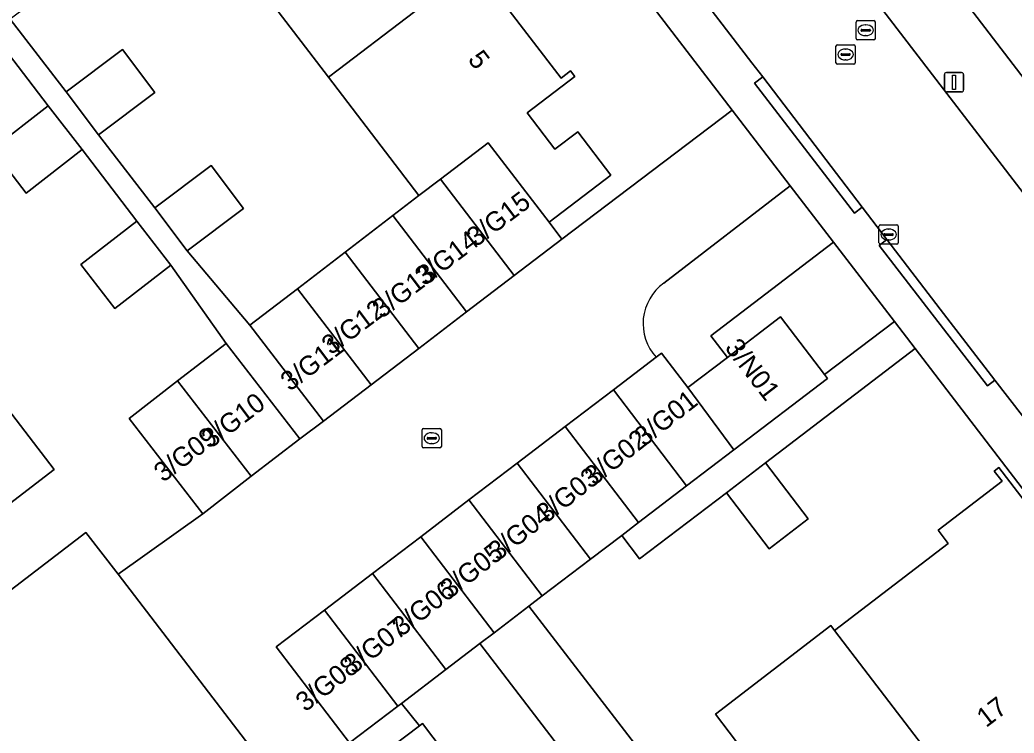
# Model space of a CAD drawing. Extents: x 159352 to 160617, y 385888 to 387323.
# Drawn here: x 160221.8 to 160273.3, y 386562.7 to 386599.7 of the extents above; entities that cross this region are included whole.
import ezdxf

# ---------------------------------------------------------------- set-up
doc = ezdxf.new("R2010")
doc.units = 0
for name, color, linetype in [('IMGEO_Erf', 7, 'Continuous'), ('IMGEO_Groenvoorziening', 7, 'Continuous'), ('IMGEO_Kolk', 7, 'Continuous'), ('IMGEO_Lichtmast', 7, 'Continuous'), ('IMGEO_Pand', 7, 'Continuous'), ('IMGEO_Pand_nummerreeks', 7, 'Continuous'), ('IMGEO_Rijbaan_lokaal_open', 7, 'Continuous'), ('IMGEO_Rioolput', 7, 'Continuous'), ('IMGEO_Voetpad_open', 7, 'Continuous')]:
    doc.layers.add(name, color=color, linetype=linetype)

msp = doc.modelspace()

# ---------------------------------------------------------------- linework, layer by layer
at = {"layer": 'IMGEO_Erf'}
for points in [[(160231.086, 386652.432), (160283.64, 386583.809), (160299.606, 386595.938), (160297.429, 386598.805), (160303.426, 386603.36), (160299.546, 386608.64), (160296.718, 386606.483), (160295.065, 386608.65), (160297.893, 386610.807), (160294.958, 386614.626), (160292.13, 386612.469), (160290.477, 386614.636), (160293.305, 386616.793), (160290.369, 386620.611), (160287.541, 386618.454), (160285.888, 386620.621), (160288.716, 386622.778), (160285.779, 386626.598), (160282.951, 386624.441), (160281.298, 386626.608), (160284.126, 386628.765), (160281.19, 386632.584), (160282.394, 386633.509)], [(160219.61, 386601.925), (160222.53, 386604.122), (160224.21, 386601.89), (160221.29, 386599.693), (160224.192, 386595.931), (160227.112, 386598.129), (160228.792, 386595.896), (160225.872, 386593.699), (160228.791, 386589.916), (160231.711, 386592.114), (160233.391, 386589.881), (160230.471, 386587.684), (160233.72, 386583.823), (160236.188, 386585.718), (160238.656, 386587.613), (160241.123, 386589.508), (160242.48, 386590.55), (160237.787, 386596.687), (160233.188, 386602.701), (160228.588, 386608.715), (160223.989, 386614.729), (160219.389, 386620.743)], [(160233.898, 386546.919), (160236.007, 386548.524), (160230.121, 386556.199), (160224.579, 386551.949), (160214.609, 386564.95), (160225.217, 386573.085), (160226.882, 386570.914), (160231.27, 386574.055), (160227.457, 386578.994), (160229.971, 386580.935), (160232.485, 386582.875), (160229.625, 386586.941), (160226.723, 386584.69), (160224.958, 386586.966), (160227.861, 386589.216), (160225.017, 386592.93), (160222.114, 386590.679), (160220.35, 386592.955), (160223.253, 386595.205), (160220.408, 386598.918)], [(160280.874, 386566.065), (160268.192, 386582.619), (160260.447, 386576.685), (160262.661, 386573.783), (160260.634, 386572.237), (160258.419, 386575.14), (160253.917, 386571.711), (160252.987, 386572.931), (160251.362, 386571.692), (160248.865, 386569.788), (160248.18, 386569.265), (160255.889, 386559.212), (160259.263, 386561.799), (160257.845, 386563.658), (160263.832, 386568.249)], [(160220.515, 386580.312), (160223.564, 386576.349), (160215.716, 386570.313)], [(160263.832, 386568.249), (160264.025, 386567.997), (160269.916, 386572.516), (160269.391, 386573.201), (160272.7, 386575.739), (160272.298, 386576.262), (160272.536, 386576.445), (160278.907, 386568.136)], [(160253.341, 386557.259), (160245.628, 386567.319), (160243.873, 386565.981), (160241.566, 386564.221), (160242.508, 386563.056), (160242.661, 386563.172), (160244.856, 386560.273)]]:
    msp.add_lwpolyline(points, dxfattribs=at)
msp.add_lwpolyline([(160249.885, 386588.294), (160258.72, 386594.981), (160220.652, 386644.616), (160211.32, 386637.22), (160211.574, 386636.878), (160215.335, 386639.754), (160216.715, 386637.95), (160218.068, 386638.985), (160218.331, 386638.641), (160217.942, 386638.343), (160222.371, 386632.552), (160226.971, 386626.537), (160231.571, 386620.523), (160236.17, 386614.509), (160240.771, 386608.493), (160245.371, 386602.479), (160249.843, 386596.631), (160250.337, 386597.009), (160250.556, 386596.724), (160248.086, 386594.835), (160249.525, 386592.953), (160250.71, 386593.859), (160252.428, 386591.612), (160249.223, 386589.161)], close=True, dxfattribs=at)
at = {"layer": 'IMGEO_Groenvoorziening'}
msp.add_lwpolyline([(160254.77, 386582.164), (160255.054, 386582.38), (160256.419, 386580.589), (160258.464, 386582.149), (160257.602, 386583.28), (160263.967, 386588.134), (160261.725, 386591.06), (160255.165, 386586.001)], dxfattribs=at)
msp.add_arc((160256.679, 386583.906), 2.584, 125.8569, 222.3878, dxfattribs=at)
at = {"layer": 'IMGEO_Kolk'}
for p, q in [((160266.324, 386588.102), (160266.324, 386588.954)), ((160266.399, 386589.028), (160267.251, 386589.028)), ((160266.812, 386588.808), (160266.837, 386588.808)), ((160267.325, 386588.954), (160267.325, 386588.102)), ((160266.583, 386588.522), (160266.583, 386588.534)), ((160267.021, 386588.485), (160266.623, 386588.485)), ((160266.626, 386588.571), (160267.024, 386588.571)), ((160266.835, 386588.248), (160266.81, 386588.248)), ((160267.067, 386588.534), (160267.067, 386588.522)), ((160267.251, 386588.028), (160266.399, 386588.028)), ((160242.642, 386577.542), (160242.642, 386578.394)), ((160242.717, 386578.468), (160243.569, 386578.468)), ((160243.643, 386578.394), (160243.643, 386577.542)), ((160242.901, 386577.962), (160242.901, 386577.974)), ((160243.339, 386577.925), (160242.941, 386577.925)), ((160242.944, 386578.011), (160243.342, 386578.011)), ((160243.13, 386578.248), (160243.155, 386578.248)), ((160243.385, 386577.974), (160243.385, 386577.962)), ((160243.569, 386577.468), (160242.717, 386577.468)), ((160243.153, 386577.688), (160243.128, 386577.688))]:
    msp.add_line(p, q, dxfattribs=at)
for points in [[(160266.324, 386588.102), (160266.324, 386588.954)], [(160266.399, 386589.028), (160267.251, 386589.028)], [(160267.325, 386588.954), (160267.325, 386588.102)], [(160267.251, 386588.028), (160266.399, 386588.028)], [(160242.642, 386577.542), (160242.642, 386578.394)], [(160242.717, 386578.468), (160243.569, 386578.468)], [(160243.643, 386578.394), (160243.643, 386577.542)], [(160243.569, 386577.468), (160242.717, 386577.468)]]:
    msp.add_lwpolyline(points, dxfattribs=at)
for centre, radius, start, end in [((160266.401, 386588.952), 0.0765, 91.552, 178.448), ((160266.401, 386588.952), 0.0765, 91.552, 178.448), ((160267.249, 386588.952), 0.0765, 1.552, 88.448), ((160267.249, 386588.952), 0.0765, 1.552, 88.448), ((160266.623, 386588.531), 0.0403, 85.8775, 175.7526), ((160266.62, 386588.521), 0.0366, 178.938, 274.7102), ((160267.024, 386588.528), 0.043, 264.8664, 352.4533), ((160267.028, 386588.533), 0.0386, 1.7309, 96.639), ((160266.401, 386588.104), 0.0765, 181.552, 268.448), ((160266.401, 386588.104), 0.0765, 181.552, 268.448), ((160267.249, 386588.104), 0.0765, 271.552, 358.448), ((160267.249, 386588.104), 0.0765, 271.552, 358.448), ((160242.719, 386578.392), 0.0765, 91.552, 178.448), ((160242.719, 386578.392), 0.0765, 91.552, 178.448), ((160243.567, 386578.392), 0.0765, 1.552, 88.448), ((160243.567, 386578.392), 0.0765, 1.552, 88.448), ((160242.941, 386577.971), 0.0403, 85.8775, 175.7526), ((160242.938, 386577.961), 0.0366, 178.938, 274.7102), ((160243.342, 386577.968), 0.043, 264.8664, 352.4533), ((160243.346, 386577.973), 0.0386, 1.7309, 96.639), ((160242.719, 386577.544), 0.0765, 181.552, 268.448), ((160242.719, 386577.544), 0.0765, 181.552, 268.448), ((160243.567, 386577.544), 0.0765, 271.552, 358.448), ((160243.567, 386577.544), 0.0765, 271.552, 358.448)]:
    msp.add_arc(centre, radius, start, end, dxfattribs=at)
for centre, major_axis, ratio, start_param, end_param in [((160266.811, 386588.528), (-0.387, 0.002), 0.722429, 4.712389, 7.853982), ((160266.836, 386588.528), (-0.39, 0.002), 0.717154, 1.570796, 4.712389), ((160243.129, 386577.968), (-0.387, 0.002), 0.722429, 4.712389, 7.853982), ((160243.154, 386577.968), (-0.39, 0.002), 0.717154, 1.570796, 4.712389)]:
    msp.add_ellipse(centre, major_axis=major_axis, ratio=ratio, start_param=start_param, end_param=end_param, dxfattribs=at)
at = {"layer": 'IMGEO_Lichtmast'}
for p, q in [((160269.716, 386596.022), (160269.716, 386596.822)), ((160269.716, 386596.822), (160269.716, 386596.022)), ((160269.816, 386596.922), (160270.606, 386596.922)), ((160270.606, 386596.922), (160269.816, 386596.922)), ((160270.706, 386596.822), (160270.706, 386596.022)), ((160270.706, 386596.022), (160270.706, 386596.822)), ((160270.606, 386595.922), (160269.816, 386595.922)), ((160269.816, 386595.922), (160270.606, 386595.922))]:
    msp.add_line(p, q, dxfattribs=at)
msp.add_lwpolyline([(160270.136, 386596.797), (160270.286, 386596.797), (160270.286, 386596.047), (160270.136, 386596.047), (160270.136, 386596.797)], dxfattribs=at)
for centre, start, end in [((160269.816, 386596.822), 90, 180), ((160269.816, 386596.822), 90, 180), ((160270.606, 386596.822), 0, 90), ((160270.606, 386596.822), 360, 90), ((160269.816, 386596.022), 180, 270), ((160269.816, 386596.022), 180, 270), ((160270.606, 386596.022), 270, 0), ((160270.606, 386596.022), 270, 0)]:
    msp.add_arc(centre, 0.1, start, end, dxfattribs=at)
at = {"layer": 'IMGEO_Pand'}
for points in [[(160245.371, 386602.479), (160240.771, 386608.493), (160233.692, 386603.081), (160233.188, 386602.701), (160237.787, 386596.687), (160238.291, 386597.066)], [(160243.599, 386591.405), (160246.07, 386593.29), (160249.223, 386589.161), (160252.428, 386591.612), (160250.71, 386593.859), (160249.525, 386592.953), (160248.086, 386594.835), (160250.556, 386596.724), (160250.337, 386597.009), (160249.843, 386596.631), (160245.371, 386602.479), (160238.291, 386597.066), (160237.787, 386596.687), (160242.48, 386590.55)], [(160225.872, 386593.699), (160228.792, 386595.896), (160227.112, 386598.129), (160224.192, 386595.931)], [(160222.114, 386590.679), (160225.017, 386592.93), (160223.253, 386595.205), (160220.35, 386592.955)], [(160249.223, 386589.161), (160246.07, 386593.29), (160243.599, 386591.405), (160247.414, 386586.405), (160249.885, 386588.294)], [(160230.471, 386587.684), (160233.391, 386589.881), (160231.711, 386592.114), (160228.791, 386589.916)], [(160242.48, 386590.55), (160241.123, 386589.508), (160244.943, 386584.515), (160247.414, 386586.405), (160243.599, 386591.405)], [(160226.723, 386584.69), (160229.625, 386586.941), (160227.861, 386589.216), (160224.958, 386586.966)], [(160242.471, 386582.625), (160244.943, 386584.515), (160241.123, 386589.508), (160238.656, 386587.613)], [(160238.656, 386587.613), (160236.188, 386585.718), (160240, 386580.734), (160242.471, 386582.625)], [(160240, 386580.734), (160236.188, 386585.718), (160233.72, 386583.823), (160237.528, 386578.844)], [(160258.806, 386577.369), (160263.657, 386581.068), (160263.499, 386581.275), (160261.226, 386584.255), (160258.464, 386582.149), (160256.419, 386580.589)], [(160236.298, 386577.937), (160232.485, 386582.875), (160229.971, 386580.935), (160233.784, 386575.996)], [(160211.57, 386576.832), (160216.069, 386570.983), (160215.523, 386570.563), (160215.716, 386570.313), (160223.564, 386576.349), (160220.515, 386580.312), (160218.87, 386582.449)], [(160256.419, 386580.589), (160255.054, 386582.38), (160254.77, 386582.164), (160252.558, 386580.477), (160256.354, 386575.499), (160258.806, 386577.369)], [(160233.784, 386575.996), (160229.971, 386580.935), (160227.457, 386578.994), (160231.27, 386574.055)], [(160256.354, 386575.499), (160252.558, 386580.477), (160250.062, 386578.573), (160253.858, 386573.595)], [(160250.062, 386578.573), (160247.565, 386576.669), (160251.362, 386571.692), (160252.987, 386572.931), (160253.858, 386573.595)], [(160251.362, 386571.692), (160247.565, 386576.669), (160245.069, 386574.765), (160248.865, 386569.788)], [(160262.661, 386573.783), (160260.447, 386576.685), (160258.419, 386575.14), (160260.634, 386572.237)], [(160264.025, 386567.997), (160265.755, 386565.712), (160270.897, 386559.008), (160276.704, 386563.461), (160277.131, 386562.905), (160277.441, 386563.142), (160275.165, 386566.11), (160278.26, 386568.484), (160278.668, 386567.953), (160278.907, 386568.136), (160272.536, 386576.445), (160272.298, 386576.262), (160272.7, 386575.739), (160269.391, 386573.201), (160269.916, 386572.516)], [(160245.069, 386574.765), (160242.573, 386572.861), (160246.369, 386567.884), (160248.18, 386569.265), (160248.865, 386569.788)], [(160226.882, 386570.914), (160225.217, 386573.085), (160214.609, 386564.95), (160224.579, 386551.949), (160230.121, 386556.199), (160235.187, 386560.084)], [(160242.573, 386572.861), (160240.077, 386570.958), (160243.873, 386565.981), (160245.628, 386567.319), (160246.369, 386567.884)], [(160241.566, 386564.221), (160243.873, 386565.981), (160240.077, 386570.958), (160237.581, 386569.054), (160241.377, 386564.077)], [(160259.263, 386561.799), (160255.889, 386559.212), (160248.18, 386569.265), (160246.369, 386567.884), (160245.628, 386567.319), (160253.341, 386557.259), (160253.25, 386557.189), (160258.907, 386549.813), (160264.902, 386554.41)], [(160241.377, 386564.077), (160237.581, 386569.054), (160235.085, 386567.15), (160238.881, 386562.173)], [(160265.755, 386565.712), (160264.025, 386567.997), (160263.832, 386568.249), (160257.845, 386563.658), (160259.263, 386561.799), (160264.902, 386554.41), (160270.897, 386559.008)], [(160242.647, 386558.602), (160244.856, 386560.273), (160242.661, 386563.172), (160242.508, 386563.056), (160240.453, 386561.501)]]:
    msp.add_lwpolyline(points, close=True, dxfattribs=at)
at = {"layer": 'IMGEO_Rijbaan_lokaal_open'}
msp.add_lwpolyline([(160284.547, 386576.684), (160282.52, 386579.323), (160280.858, 386581.487), (160278.489, 386584.572), (160269.832, 386595.845), (160254.118, 386616.329), (160247.946, 386624.346), (160242.507, 386620.255), (160242.357, 386620.141), (160246.445, 386614.758), (160259.74, 386597.432), (160260.295, 386596.705), (160265.459, 386589.943), (160266.737, 386588.269), (160269.497, 386584.655), (160272.336, 386580.985), (160275.322, 386577.124), (160281.487, 386569.095), (160282.036, 386568.415), (160293.78, 386553.335), (160293.769, 386553.289), (160301.853, 386542.767), (160307.414, 386546.975), (160292.308, 386566.578)], close=True, dxfattribs=at)
for points in [[(160255.165, 386586.001), (160261.725, 386591.06), (160258.72, 386594.981), (160249.885, 386588.294), (160247.414, 386586.405), (160244.943, 386584.515), (160242.471, 386582.625), (160240, 386580.734), (160237.528, 386578.844), (160236.298, 386577.937), (160233.784, 386575.996), (160231.27, 386574.055), (160226.882, 386570.914), (160235.187, 386560.084)], [(160240.453, 386561.501), (160242.508, 386563.056), (160241.566, 386564.221), (160241.377, 386564.077), (160238.881, 386562.173), (160235.085, 386567.15), (160237.581, 386569.054), (160240.077, 386570.958), (160242.573, 386572.861), (160245.069, 386574.765), (160247.565, 386576.669), (160250.062, 386578.573), (160252.558, 386580.477), (160254.77, 386582.164)]]:
    msp.add_lwpolyline(points, dxfattribs=at)
msp.add_arc((160256.679, 386583.906), 2.584, 125.8569, 222.3878, dxfattribs=at)
at = {"layer": 'IMGEO_Rioolput'}
for p, q in [((160265.133, 386598.694), (160265.133, 386599.546)), ((160265.208, 386599.62), (160266.06, 386599.62)), ((160266.134, 386599.546), (160266.134, 386598.694)), ((160265.392, 386599.114), (160265.392, 386599.126)), ((160265.83, 386599.077), (160265.432, 386599.077)), ((160265.435, 386599.163), (160265.833, 386599.163)), ((160265.621, 386599.4), (160265.646, 386599.4)), ((160265.876, 386599.126), (160265.876, 386599.114)), ((160266.06, 386598.62), (160265.208, 386598.62)), ((160265.644, 386598.84), (160265.619, 386598.84)), ((160264.093, 386597.435), (160264.093, 386598.287)), ((160264.168, 386598.361), (160265.02, 386598.361)), ((160264.581, 386598.141), (160264.606, 386598.141)), ((160265.094, 386598.287), (160265.094, 386597.435)), ((160264.352, 386597.855), (160264.352, 386597.867)), ((160264.79, 386597.818), (160264.392, 386597.818)), ((160264.395, 386597.904), (160264.793, 386597.904)), ((160264.604, 386597.581), (160264.579, 386597.581)), ((160264.836, 386597.867), (160264.836, 386597.855)), ((160265.02, 386597.361), (160264.168, 386597.361))]:
    msp.add_line(p, q, dxfattribs=at)
for points in [[(160265.133, 386598.694), (160265.133, 386599.546)], [(160265.208, 386599.62), (160266.06, 386599.62)], [(160266.134, 386599.546), (160266.134, 386598.694)], [(160266.06, 386598.62), (160265.208, 386598.62)], [(160264.093, 386597.435), (160264.093, 386598.287)], [(160264.168, 386598.361), (160265.02, 386598.361)], [(160265.094, 386598.287), (160265.094, 386597.435)], [(160265.02, 386597.361), (160264.168, 386597.361)]]:
    msp.add_lwpolyline(points, dxfattribs=at)
for centre, radius, start, end in [((160265.21, 386599.544), 0.0765, 91.552, 178.448), ((160265.21, 386599.544), 0.0765, 91.552, 178.448), ((160266.058, 386599.544), 0.0765, 1.552, 88.448), ((160266.058, 386599.544), 0.0765, 1.552, 88.448), ((160265.432, 386599.123), 0.0403, 85.8775, 175.7526), ((160265.429, 386599.113), 0.0366, 178.938, 274.7102), ((160265.833, 386599.12), 0.043, 264.8664, 352.4533), ((160265.837, 386599.125), 0.0386, 1.7309, 96.639), ((160265.21, 386598.696), 0.0765, 181.552, 268.448), ((160265.21, 386598.696), 0.0765, 181.552, 268.448), ((160266.058, 386598.696), 0.0765, 271.552, 358.448), ((160266.058, 386598.696), 0.0765, 271.552, 358.448), ((160264.17, 386598.285), 0.0765, 91.552, 178.448), ((160264.17, 386598.285), 0.0765, 91.552, 178.448), ((160265.018, 386598.285), 0.0765, 1.552, 88.448), ((160265.018, 386598.285), 0.0765, 1.552, 88.448), ((160264.392, 386597.864), 0.0403, 85.8775, 175.7526), ((160264.389, 386597.854), 0.0366, 178.938, 274.7102), ((160264.793, 386597.861), 0.043, 264.8664, 352.4533), ((160264.797, 386597.866), 0.0386, 1.7309, 96.639), ((160264.17, 386597.437), 0.0765, 181.552, 268.448), ((160264.17, 386597.437), 0.0765, 181.552, 268.448), ((160265.018, 386597.437), 0.0765, 271.552, 358.448), ((160265.018, 386597.437), 0.0765, 271.552, 358.448)]:
    msp.add_arc(centre, radius, start, end, dxfattribs=at)
for centre, major_axis, ratio, start_param, end_param in [((160265.62, 386599.12), (-0.387, 0.002), 0.722429, 4.712389, 7.853982), ((160265.645, 386599.12), (-0.39, 0.002), 0.717154, 1.570796, 4.712389), ((160264.58, 386597.861), (-0.387, 0.002), 0.722429, 4.712389, 7.853982), ((160264.605, 386597.861), (-0.39, 0.002), 0.717154, 1.570796, 4.712389)]:
    msp.add_ellipse(centre, major_axis=major_axis, ratio=ratio, start_param=start_param, end_param=end_param, dxfattribs=at)
at = {"layer": 'IMGEO_Voetpad_open'}
for points in [[(160183.356, 386692.625), (160184.961, 386690.653), (160188.89, 386686.029), (160188.876, 386685.99), (160219.374, 386646.282), (160220.652, 386644.616), (160258.72, 386594.981), (160261.725, 386591.06), (160263.967, 386588.134), (160267.124, 386584.012), (160268.192, 386582.619), (160280.874, 386566.065), (160283.269, 386563.072)], [(160285.267, 386581.678), (160283.64, 386583.809), (160231.086, 386652.432), (160231.072, 386652.425), (160227.933, 386656.9)], [(160282.036, 386568.415), (160281.487, 386569.095), (160275.322, 386577.124), (160272.336, 386580.985), (160271.94, 386580.681), (160266.337, 386587.962), (160266.737, 386588.269), (160265.459, 386589.943), (160265.059, 386589.636), (160259.874, 386596.381), (160260.295, 386596.705), (160259.74, 386597.432), (160246.445, 386614.758), (160242.357, 386620.141), (160240.658, 386622.379), (160236.714, 386627.575), (160224.544, 386643.405), (160224.148, 386643.101), (160222.311, 386645.492), (160222.706, 386645.796), (160221.95, 386646.779)], [(160237.901, 386637.497), (160245.191, 386627.924), (160246.183, 386626.636), (160247.946, 386624.346), (160254.118, 386616.329), (160269.832, 386595.845), (160278.489, 386584.572)]]:
    msp.add_lwpolyline(points, dxfattribs=at)
for points in [[(160230.471, 386587.684), (160228.791, 386589.916), (160225.872, 386593.699), (160224.192, 386595.931), (160221.29, 386599.693), (160219.61, 386601.925), (160216.699, 386605.697), (160215.019, 386607.93), (160212.108, 386611.701), (160210.428, 386613.934), (160209.427, 386613.173), (160211.191, 386610.897), (160214.034, 386607.183), (160215.798, 386604.908), (160218.643, 386601.194), (160220.408, 386598.918), (160223.253, 386595.205), (160225.017, 386592.93), (160227.861, 386589.216), (160229.625, 386586.941), (160232.485, 386582.875), (160236.298, 386577.937), (160237.528, 386578.844), (160233.72, 386583.823)], [(160260.295, 386596.705), (160259.874, 386596.381), (160265.059, 386589.636), (160265.459, 386589.943)], [(160266.737, 386588.269), (160266.337, 386587.962), (160271.94, 386580.681), (160272.336, 386580.985), (160269.497, 386584.655)], [(160263.967, 386588.134), (160257.602, 386583.28), (160258.464, 386582.149), (160261.226, 386584.255), (160263.499, 386581.275), (160267.124, 386584.012)], [(160268.192, 386582.619), (160267.124, 386584.012), (160263.499, 386581.275), (160263.657, 386581.068), (160258.806, 386577.369), (160256.354, 386575.499), (160253.858, 386573.595), (160252.987, 386572.931), (160253.917, 386571.711), (160258.419, 386575.14), (160260.447, 386576.685)]]:
    msp.add_lwpolyline(points, close=True, dxfattribs=at)

# ---------------------------------------------------------------- texts
at = {"layer": 'IMGEO_Pand_nummerreeks'}
for s, rotation, p in [('5', 307.4085, (160244.976, 386597.595)), ('3/G15', 36.9588, (160245.437, 386587.849)), ('3/G14', 36.9588, (160242.747, 386585.825)), ('3/G13', 36.9588, (160240.544, 386584.137)), ('3/G12', 36.9588, (160237.916, 386582.253)), ('3/G11', 36.9588, (160235.782, 386580.368)), ('3/N01', 307.6409, (160258.295, 386582.649)), ('3/G10', 36.9588, (160231.687, 386577.408)), ('3/G01', 38.0923, (160254.144, 386577.504)), ('3/G09', 36.9588, (160229.22, 386575.647)), ('3/G02', 38.0923, (160251.556, 386575.476)), ('3/G03', 38.0902, (160249.066, 386573.524)), ('3/G04', 38.0923, (160246.57, 386571.567)), ('3/G05', 38.0902, (160244.074, 386569.611)), ('3/G06', 38.0902, (160241.578, 386567.654)), ('3/G07', 38.0923, (160239.083, 386565.698)), ('3/G08', 38.0923, (160236.589, 386563.744)), ('17', 37.483, (160271.876, 386562.934))]:
    msp.add_text(s, height=1, rotation=rotation, dxfattribs=at).set_placement(p)

doc.saveas('drawing.dxf')
